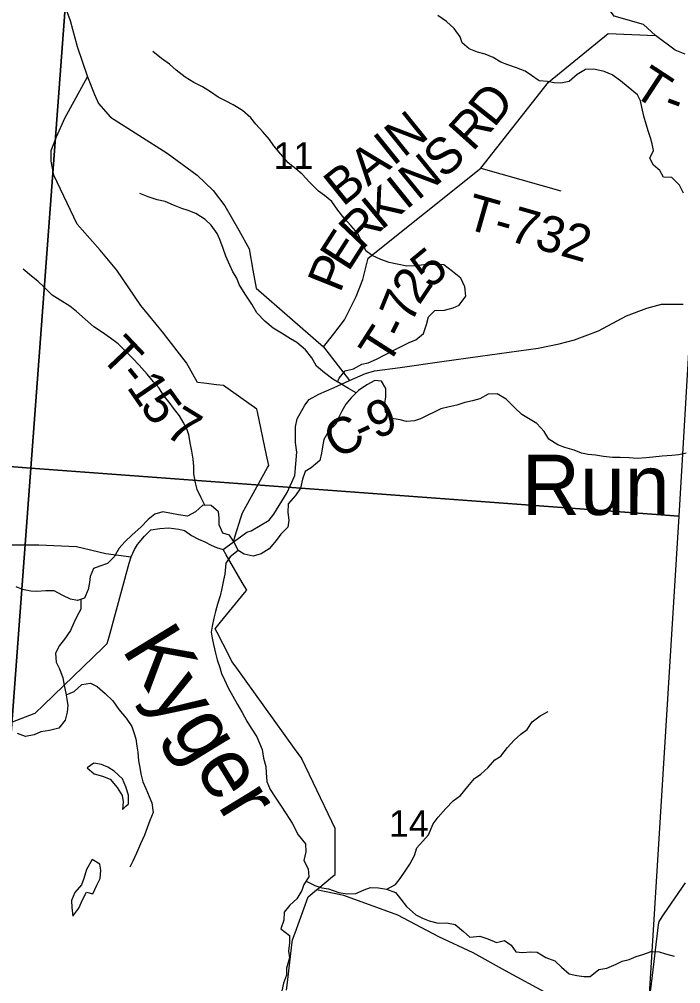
# Model space of a CAD drawing. Extents: x 1715311 to 2083412, y 146837 to 553079.
# Drawn here: x 1975223 to 1980710, y 362988 to 370994 of the extents above; entities that cross this region are included whole.
import ezdxf

# ---------------------------------------------------------------- set-up
doc = ezdxf.new("R2010")
doc.units = 0
for name, color, linetype in [('GM_X_County_Road', 7, 'Continuous'), ('GM_X_County_Road_Text', 7, 'Continuous'), ('GM_X_Minor_Lake', 7, 'Continuous'), ('GM_X_Minor_River', 7, 'Continuous'), ('GM_X_Minor_River_Text', 7, 'Continuous'), ('GM_X_Section', 7, 'Continuous'), ('GM_X_Section_Text', 7, 'Continuous'), ('GM_X_Township_Road', 7, 'Continuous'), ('GM_X_Township_Road_Text', 7, 'Continuous'), ('GM_X_Township_ROW', 7, 'Continuous')]:
    doc.layers.add(name, color=color, linetype=linetype)

msp = doc.modelspace()

# ---------------------------------------------------------------- linework, layer by layer
at = {"layer": 'GM_X_County_Road'}
for points in [[(1975056.2, 371164.8), (1975329.8, 371149.4), (1975407.2, 371145.4), (1975494.1, 371148.1), (1975552.5, 371148.1), (1975597.4, 371111.4), (1975644.9, 370985.1), (1975701.9, 370769.1), (1975789.4, 370517.6), (1975845.6, 370368.8), (1975879.4, 370296.6), (1975979.3, 370181.3), (1976449.6, 369883.4), (1976697.6, 369701.1), (1976832, 369572.6), (1976927.6, 369447.1), (1977044.1, 369243.8), (1977130.8, 369088.4), (1977160.7, 368912.1), (1977187.6, 368762.7), (1977746.3, 368275.5), (1977961.3, 367997.1)], [(1977961.3, 367997.1), (1978095.4, 368054.2), (1978170.2, 368076.7), (1978383.5, 368102.9), (1978729.6, 368153.4), (1979045.8, 368198.3), (1979527.6, 368264.1), (1979702, 368299), (1979829.9, 368333.8), (1980027.5, 368409.4), (1980260, 368531.5), (1980428.6, 368595.4), (1980550.7, 368630.3), (1980730.8, 368630.3)], [(1974988, 366630.7), (1975383.3, 366630.6), (1975697.2, 366619), (1975941.3, 366560.9), (1976149.9, 366532.1), (1976179.6, 366592.8), (1976202.9, 366633.6), (1976231.9, 366668.4), (1976261, 366703.3), (1976290, 366732.4), (1976313.3, 366755.6), (1976388.9, 366767.2), (1976464.4, 366773.1), (1976545.8, 366761.4), (1976592.3, 366749.8), (1976650.4, 366709.1), (1976708.5, 366680), (1976760.9, 366656.8), (1976813.2, 366627.7), (1976859.7, 366610.3), (1976912.7, 366594.2), (1976999, 366656), (1977057.3, 366697.5), (1977109.6, 366738.1), (1977146.7, 366746.9), (1977296.4, 366836.8), (1977333.8, 366885.4), (1977446.1, 367065.1), (1977509.7, 367207.3), (1977524.7, 367401.1), (1977515.3, 367481.5), (1977513.4, 367612.6), (1977528.4, 367678), (1977592, 367792.2), (1977627.6, 367837.1), (1977708, 367882), (1977835.3, 367938.2), (1977961.3, 367997.1)], [(1974803.2, 365024.7), (1975346.7, 365230.1), (1975355.1, 365233.2), (1975424.4, 365300.5), (1975917.1, 365778.8), (1975951.7, 365812.5), (1975966.9, 365867.6), (1976135.3, 366478.8), (1976149.9, 366532.1)]]:
    msp.add_lwpolyline(points, dxfattribs=at)
at = {"layer": 'GM_X_Minor_Lake'}
for points in [[(1976107.5, 364461.5), (1976129.1, 364481.2), (1976127.3, 364553.3), (1976107.5, 364623.4), (1976077.8, 364689.5), (1976010, 364751.8), (1975956.1, 364786), (1975904.2, 364808.2), (1975840.3, 364818.4), (1975786.2, 364780.5)], [(1975786.2, 364780.5), (1975844, 364730.3), (1975911.9, 364712.1), (1975975.8, 364685.8), (1976035.6, 364617.6), (1976075.3, 364549.4), (1976083.2, 364499.4), (1976079, 364435.3), (1976107.5, 364461.5)], [(1975826.3, 364018.5), (1975780.5, 363936.3), (1975758.7, 363862.1), (1975738.8, 363808), (1975683, 363745.8), (1975655.2, 363679.6), (1975659.3, 363619.6), (1975665.4, 363549.5), (1975717.2, 363615.7), (1975747.1, 363685.8)], [(1975746.7, 363684.9), (1975747.1, 363685.8), (1975780.9, 363748), (1975832.8, 363734.1), (1975864.7, 363806.2), (1975892.5, 363862.4), (1975900.4, 363930.5), (1975890.3, 363980.6), (1975826.3, 364018.5)], [(1975747.1, 363685.8), (1975780.9, 363748), (1975832.8, 363734.1), (1975864.7, 363806.2), (1975892.5, 363862.4), (1975900.4, 363930.5), (1975890.3, 363980.6), (1975826.3, 364018.5)]]:
    msp.add_lwpolyline(points, dxfattribs=at)
at = {"layer": 'GM_X_Minor_River'}
for points in [[(1980732.4, 369550), (1980700.6, 369616.2), (1980636.9, 369680.4), (1980568.9, 369684.6), (1980537.1, 369738.8), (1980483.3, 369783), (1980453.5, 369841.1), (1980485.7, 369905.1), (1980473.8, 369961.1), (1980460, 370011.2), (1980442.2, 370061.3), (1980424.4, 370123.4), (1980404.6, 370191.5), (1980386.8, 370263.6), (1980377, 370317.7), (1980351.2, 370367.8), (1980275.4, 370430.1), (1980209.7, 370484.3), (1980141.8, 370534.6), (1980074, 370560.8), (1979990.1, 370581.1), (1979920.1, 370577.3), (1979852, 370535.4), (1979783.9, 370477.6), (1979715.9, 370463.8), (1979659.9, 370466), (1979604, 370478.1), (1979536.1, 370484.3), (1979472.2, 370528.5), (1979420.4, 370564.7), (1979346.5, 370591), (1979274.6, 370617.2), (1979218.7, 370637.4), (1979154.9, 370677.6), (1979089, 370703.8), (1979025.1, 370722), (1978955.2, 370748.2), (1978897.4, 370798.5), (1978879.6, 370848.5), (1978831.8, 370918.7), (1978768.1, 370975), (1978694.3, 371025.2)], [(1977862.4, 367983.3), (1977875.2, 368015.1), (1977927.4, 368075), (1977995.4, 368092.8), (1978063.5, 368130.6), (1978117.5, 368142.5), (1978185.5, 368172.3), (1978259.6, 368212.1), (1978325.7, 368244), (1978385.7, 368275.8), (1978461.8, 368313.6), (1978511.8, 368333.5), (1978576, 368385.4), (1978600.2, 368461.3), (1978616.4, 368523.4), (1978670.5, 368577.2), (1978750.5, 368581), (1978822.5, 368598.8), (1978872.5, 368620.7), (1978926.8, 368696.6), (1978919, 368772.7), (1978887.2, 368844.8), (1978817.5, 368901.1), (1978743.7, 368955.3), (1978689.7, 368959.5), (1978631.8, 368957.7), (1978579.8, 368955.8), (1978509.8, 368948), (1978437.8, 368944.2), (1978357.9, 368960.5), (1978292, 368974.7), (1978222.1, 369000.9), (1978150.3, 369033.1), (1978098.4, 369071.3), (1978068.7, 369137.5), (1978030.9, 369215.6), (1977973.2, 369281.9), (1977919.4, 369344.1), (1977865.6, 369410.3), (1977815.9, 369482.5), (1977756.1, 369532.7), (1977704.2, 369568.9), (1977634.5, 369639.2), (1977568.7, 369707.4), (1977516.9, 369753.6), (1977453.1, 369803.8), (1977391.4, 369874.1), (1977335.6, 369944.3), (1977299.8, 369996.5), (1977242.1, 370060.7), (1977186.3, 370122.9), (1977144.5, 370177.1), (1977074.7, 370237.3), (1976996.9, 370285.6), (1976939, 370313.8), (1976873.2, 370348), (1976809.4, 370392.2), (1976741.5, 370432.5), (1976669.7, 370468.7), (1976599.9, 370514.9), (1976524.1, 370573.2), (1976468.3, 370621.4), (1976402.5, 370667.6), (1976330.7, 370727.9)], [(1978018.8, 367894.6), (1977954.9, 367928.8), (1977889.1, 367967), (1977823.2, 368007.2), (1977755.4, 368059.5), (1977689.6, 368115.7), (1977649.9, 368183.9), (1977596.1, 368250.1), (1977524.4, 368312.4), (1977472.5, 368342.5), (1977396.7, 368388.8), (1977328.8, 368429), (1977261.1, 368489.3), (1977193.3, 368557.5), (1977151.6, 368629.7), (1977097.9, 368712), (1977046.2, 368794.2), (1977026.3, 368844.3), (1976994.5, 368898.4), (1976968.7, 368952.5), (1976935, 369028.7), (1976915.2, 369090.8), (1976885.4, 369167), (1976863.6, 369217.1), (1976815.9, 369285.3), (1976764, 369333.5), (1976688.2, 369381.7), (1976624.3, 369405.9), (1976572.4, 369424.1), (1976502.6, 369452.3), (1976432.7, 369480.6), (1976366.8, 369496.8), (1976292.9, 369521), (1976223, 369547.2)], [(1976762.1, 366961), (1976732.7, 367021.6), (1976697, 367091.8), (1976685.2, 367145.8), (1976671.4, 367220), (1976671.6, 367282), (1976665.8, 367342.1), (1976654, 367410.2), (1976644.2, 367464.2), (1976628.5, 367544.3), (1976612.6, 367594.4), (1976582.8, 367650.6), (1976551, 367702.7), (1976503.2, 367764.9), (1976465.4, 367815.1), (1976421.6, 367869.2), (1976381.8, 367933.4), (1976336, 367985.6), (1976284.3, 368047.8), (1976216.5, 368122), (1976160.8, 368182.3), (1976103, 368238.5), (1976043.2, 368300.7), (1975979.4, 368346.9), (1975903.6, 368399.2), (1975839.8, 368441.4), (1975768, 368503.7), (1975696.3, 368569.9), (1975642.4, 368614.1), (1975562.6, 368662.4), (1975494.8, 368704.6), (1975435, 368764.9), (1975377.2, 368821.1), (1975323.4, 368863.3), (1975253.6, 368919.5)], [(1980755.6, 367392.2), (1980693.5, 367378.3), (1980635.6, 367372.5), (1980557.6, 367366.7), (1980479.6, 367358.9), (1980423.6, 367353.1), (1980347.7, 367349.3), (1980281.7, 367353.5), (1980207.8, 367355.7), (1980143.8, 367355.9), (1980069.9, 367366.1), (1980003.9, 367376.3), (1979942, 367380.5), (1979888.1, 367392.7), (1979826.2, 367416.9), (1979748.3, 367439.1), (1979690.4, 367461.3), (1979616.6, 367509.6), (1979576.8, 367571.8), (1979517.1, 367638), (1979461.2, 367672.2), (1979391.4, 367714.4), (1979331.6, 367772.6), (1979261.9, 367840.9), (1979188, 367885.1), (1979114.1, 367883.4), (1979044, 367843.5), (1978984, 367827.7), (1978918, 367811.9), (1978851.9, 367792.1), (1978789.9, 367778.2), (1978719.9, 367760.4), (1978669.9, 367734.5), (1978605.8, 367704.7), (1978551.8, 367676.8), (1978501.7, 367661), (1978435.8, 367655.1), (1978383.8, 367669.3), (1978315.9, 367679.5), (1978260.1, 367731.7), (1978254.3, 367803.8), (1978262.5, 367859.8), (1978264.7, 367929.9), (1978226.9, 367990), (1978173, 367996.2), (1978104.9, 367960.4), (1978036.8, 367912.5), (1977976.6, 367852.7), (1977930.5, 367798.8), (1977898.3, 367740.8), (1977870.2, 367684.8), (1977848, 367632.8), (1977789.9, 367579), (1977749.7, 367505), (1977739.5, 367445), (1977729.3, 367393), (1977715.2, 367331), (1977645, 367271.1), (1977594.9, 367239.3), (1977572.7, 367177.3), (1977556.5, 367101.3), (1977514.3, 367041.3), (1977454.2, 366971.5), (1977451.9, 366901.4), (1977459.7, 366837.3), (1977451.6, 366779.3), (1977393.4, 366719.4), (1977353.3, 366667.5), (1977297.1, 366599.6), (1977229, 366557.8), (1977163, 366537.9), (1977089.1, 366554.2), (1977037.2, 366584.3), (1977005.4, 366654.5), (1976967.6, 366710.6), (1976911.7, 366728.8), (1976881.9, 366797), (1976882.1, 366855), (1976876.3, 366905.1), (1976814.5, 366959.3), (1976744.6, 366961.5), (1976684.4, 366905.6), (1976618.3, 366869.8), (1976544.4, 366880), (1976412.6, 366904.4)], [(1976412.6, 366904.4), (1976348.5, 366886.6), (1976292.4, 366840.7), (1976230.3, 366778.9), (1976158.1, 366715), (1976098, 366657.1), (1976051.8, 366605.2), (1976009.6, 366533.3), (1975953.5, 366475.4), (1975889.5, 366455.6), (1975839.4, 366435.7), (1975809.2, 366367.8), (1975805.1, 366317.7), (1975792.9, 366261.7), (1975764.7, 366189.7), (1975704.7, 366169.9), (1975648.7, 366180.1), (1975584.9, 366212.3), (1975513, 366250.5), (1975443.1, 366250.7), (1975369.1, 366244.9), (1975317.1, 366247.1), (1975249.2, 366261.3), (1975195.3, 366283.5)], [(1977037.2, 366584.3), (1976973.1, 366532.5), (1976936.9, 366480.5), (1976926.6, 366388.5), (1976916.5, 366338.5), (1976904.3, 366268.5), (1976890.1, 366208.5), (1976867.9, 366138.5), (1976849.7, 366078.5), (1976837.5, 366022.5), (1976823.3, 365956.4), (1976815.2, 365906.4), (1976823, 365856.4), (1976834.8, 365804.3), (1976850.6, 365732.2), (1976864.4, 365676.1), (1976886.2, 365614), (1976900, 365563.9), (1976925.8, 365509.8), (1976955.6, 365443.6), (1976993.4, 365375.5), (1977033.1, 365307.3), (1977070.9, 365239.1), (1977110.7, 365166.9), (1977146.5, 365108.8), (1977192.2, 365038.6), (1977216, 364986.5), (1977237.8, 364932.4), (1977249.6, 364860.3), (1977267.4, 364790.2), (1977271.2, 364738.1), (1977277, 364668), (1977302.8, 364601.9), (1977344.5, 364535.7), (1977390.3, 364469.5), (1977438, 364399.3), (1977487.8, 364321.1), (1977536.5, 364223)], [(1975733.4, 366179.4), (1975732.4, 366097.8), (1975700.2, 366035.8), (1975674.1, 365983.8), (1975647.9, 365921.8), (1975597.7, 365849.9), (1975555.6, 365796), (1975523.4, 365732), (1975527.1, 365658), (1975556.9, 365601.8), (1975582.7, 365527.7), (1975594.5, 365463.6), (1975608.3, 365401.5), (1975618.1, 365351.5), (1975623.9, 365297.4), (1975619.8, 365243.4), (1975603.6, 365175.3), (1975549.4, 365109.5), (1975473.4, 365089.7), (1975401.4, 365079.9), (1975347.3, 365054), (1975275.3, 365040.2), (1975207.5, 365064.4)], [(1975611.3, 365386.1), (1975678.3, 365413.3), (1975742.4, 365471.2), (1975814.4, 365483), (1975868.3, 365454.8), (1975936.1, 365398.6), (1975999.8, 365336.3), (1976047.6, 365264.1), (1976109.3, 365193.9), (1976155.1, 365123.7), (1976172.9, 365073.6), (1976190.7, 365021.5), (1976198.5, 364961.4), (1976206.4, 364911.4), (1976212.1, 364839.3), (1976222, 364783.2), (1976231.8, 364731.1), (1976247.6, 364663), (1976271.4, 364608.9), (1976301.2, 364542.8), (1976321, 364488.7), (1976332.7, 364410.6), (1976306.5, 364342.6), (1976262.2, 364222.2)], [(1978618.9, 364223.8), (1978657.1, 364315.7), (1978699.2, 364371.6), (1978761.4, 364443.5), (1978821.6, 364505.4), (1978883.7, 364551.2), (1978943.9, 364625.1), (1979000.1, 364693), (1979052.1, 364726.9), (1979112.3, 364782.8), (1979168.4, 364846.6), (1979218.5, 364878.5), (1979272.7, 364950.4), (1979328.9, 365010.3), (1979383, 365060.2), (1979435.1, 365098.1), (1979477.3, 365162), (1979545.4, 365211.9), (1979611.5, 365247.7)], [(1976262.2, 364222.2), (1976227.5, 364149.5), (1976193.7, 364073.3), (1976165.9, 364005.2), (1976140, 363955)], [(1977536.5, 364223), (1977597.6, 364150.3), (1977599.7, 364082.2), (1977583.9, 364010), (1977619.9, 363942), (1977626.1, 363875.9), (1977584.2, 363811.7), (1977566.4, 363761.6), (1977524.6, 363693.4), (1977466.7, 363641.2), (1977420.9, 363581), (1977417, 363514.9), (1977393.2, 363444.8), (1977465.2, 363388.8), (1977463.3, 363326.8), (1977457.5, 363258.6), (1977463.6, 363202.6), (1977439.8, 363118.4), (1977439.9, 363060.3), (1977414, 362994.1), (1977400.2, 362928)], [(1978272.1, 363772), (1978343.2, 363811.3), (1978383, 363861.4), (1978430.8, 363931.6), (1978462.7, 363981.8), (1978502.5, 364052), (1978520.4, 364116.1), (1978618.9, 364223.8)], [(1977602.7, 363840), (1977674.1, 363803.9), (1977734.1, 363784), (1977788, 363776.1), (1977874, 363744.2), (1977943.9, 363734.3), (1978013.8, 363736.5), (1978083.6, 363766.7), (1978135.5, 363786.8), (1978203.4, 363784.9), (1978269.4, 363773), (1978343.3, 363745.1), (1978387.3, 363691.2), (1978435.4, 363629.2), (1978513.4, 363561.2), (1978567.4, 363531.3), (1978623.4, 363509.4), (1978697.3, 363491.5), (1978767.2, 363493.6), (1978839.1, 363479.8), (1978907.1, 363421.8), (1978961.1, 363375.8), (1979043, 363384), (1979111, 363360.1), (1979182.9, 363330.2), (1979248.8, 363346.4), (1979302.8, 363308.4), (1979342.8, 363252.4), (1979396.8, 363246.5), (1979466.7, 363252.7), (1979518.6, 363248.8), (1979592.6, 363204.9), (1979666.5, 363179), (1979722.6, 363125), (1979784.6, 363071), (1979848.5, 363055.1), (1979906.4, 363047.3), (1979960.4, 363049.4), (1980032.2, 363105.6), (1980096, 363117.7), (1980173.9, 363150), (1980225.7, 363176.1), (1980281.6, 363188.2), (1980341.5, 363214.4), (1980395.4, 363230.5), (1980465.3, 363254.7), (1980531.2, 363252.8), (1980583.1, 363236.9), (1980657.1, 363217)]]:
    msp.add_lwpolyline(points, dxfattribs=at)
at = {"layer": 'GM_X_Section'}
for points in [[(1975721.2, 372688), (1975318.9, 367266.9), (1969997.7, 367683.2), (1970470.1, 373048.4)], [(1975721.2, 372688), (1981016.4, 372309.8), (1980696, 366870.6), (1975318.9, 367266.9)], [(1969997.7, 367683.2), (1975318.9, 367266.9), (1974919.6, 361941.8), (1969556.4, 362397.9)], [(1975318.9, 367266.9), (1980696, 366870.6), (1980358.9, 361469.8), (1974919.6, 361941.8)]]:
    msp.add_lwpolyline(points, close=True, dxfattribs=at)
at = {"layer": 'GM_X_Township_Road'}
for points in [[(1980746.8, 370705), (1980664.2, 370739.5), (1980501.4, 370859.3), (1980401.5, 370950.5), (1980159.5, 371019.9), (1979988.8, 371248.9), (1979974.1, 371560.2), (1980013.8, 371856.2), (1979884.8, 372030.2), (1979633.1, 372175.6), (1979508.4, 372423.7), (1978600.9, 373336.5), (1978453.1, 373474.7)], [(1977746.3, 368275.5), (1977832.9, 368383.1), (1977919.6, 368499.7), (1978018.2, 368693.9), (1978072, 368834.4), (1978118.3, 369012.5), (1979052, 369758.3), (1979614.2, 370473.8), (1980107.1, 370877.6), (1980501.4, 370859.3)], [(1979052, 369758.3), (1979716.6, 369569.7)], [(1976999, 366656), (1977014.7, 366706.2), (1977061.8, 366856.9), (1977074.1, 366896.4), (1977105, 366952.3), (1977283.1, 367274.7), (1977292.3, 367291.5), (1977274.7, 367375.7), (1977199, 367736.1), (1977194.2, 367758.8), (1977127.1, 367806), (1976955.1, 367927.2), (1976918, 367953.3), (1976858.5, 367960.5), (1976754.1, 367973.1), (1976701.8, 367979.4), (1976610.1, 368143.8), (1976428.7, 368377.1), (1976421.9, 368385.3)], [(1977439.3, 362934.1), (1977446.8, 362997.1), (1977484.3, 363310.8), (1977489.3, 363353), (1977510.8, 363411.9), (1977619, 363708.7), (1977619.5, 363709.8), (1977688, 363766.8), (1977699.5, 363776.3), (1977820.9, 363877.2), (1977843.7, 363896.2), (1977843.7, 364277), (1977816.4, 364334), (1977566.5, 364856.3), (1977565.4, 364858.3), (1977505.3, 364942), (1977014.1, 365626.1), (1976986.8, 365664.1), (1976959.9, 365716), (1976863.1, 365903), (1976846.6, 365934.7), (1976890.8, 365988.3), (1977091.7, 366232.1), (1977110.9, 366255.4), (1977073, 366320.2), (1976940.1, 366547.3), (1976912.7, 366594.2)], [(1980460.4, 362921.9), (1980470.9, 363009.5), (1980527, 363476.6), (1980530.5, 363505.2), (1980573.2, 363567.6), (1980750.7, 363826.2)]]:
    msp.add_lwpolyline(points, dxfattribs=at)
at = {"layer": 'GM_X_Township_ROW'}
for points in [[(1976421.9, 368385.3), (1976230, 368619), (1976031.3, 368912.8), (1975893.1, 369077), (1975703, 369293), (1975510.5, 369701.6), (1975485.9, 369816.8), (1975487.5, 369904.5), (1975530.2, 370018.7), (1975599.4, 370174.3), (1975789.4, 370517.6)], [(1980384.9, 362258.9), (1980254.8, 362394.4), (1979971.6, 362632.9), (1979614, 362901.2), (1979256.2, 363095), (1978988, 363244.1), (1978704.8, 363378.2), (1978362, 363557.1), (1977914.9, 363721.1), (1977688, 363766.8)]]:
    msp.add_lwpolyline(points, dxfattribs=at)

# ---------------------------------------------------------------- texts
at = {"layer": 'GM_X_County_Road_Text'}
for s, rotation, p in [('9', 21.54339, (1978176.5, 367506)), ('C', 30.05276, (1977861.8, 367336.3)), ('-', 24.67264, (1978068.5, 367456.3))]:
    msp.add_text(s, height=300, rotation=rotation, dxfattribs=at).set_placement(p)
at = {"layer": 'GM_X_Minor_River_Text'}
for s, height, rotation, p in [('Run', 499.99, 359.99833, (1979392, 366880.2)), ('Kyger', 500.06, 301.5097, (1976067, 365766.8))]:
    msp.add_text(s, height=height, rotation=rotation, dxfattribs=at).set_placement(p)
at = {"layer": 'GM_X_Section_Text'}
for s, p in [('11', (1977333.1, 369752.4)), ('14', (1978290.1, 364207.8))]:
    msp.add_text(s, height=221, rotation=0.00001, dxfattribs=at).set_placement(p)
at = {"layer": 'GM_X_Township_Road_Text'}
for s, rotation, p in [('T', 326.783, (1980297.4, 370374.6)), ('D', 51.55785, (1979161.6, 370087.6)), ('-', 339.65665, (1980550.6, 370218.6)), ('BAIN', 38.83472, (1977906.8, 369433.9)), ('R', 48.07737, (1978984.1, 369889.1)), ('S', 42.15427, (1978745.3, 369663.4)), ('N', 39.16825, (1978527.7, 369485.5)), ('I', 38.81707, (1978430.1, 369407.1)), ('K', 39.52572, (1978227.3, 369239.7)), ('T-732', 344.0546, (1978908.3, 369262.4)), ('R', 46.33311, (1978064, 369067.8)), ('E', 57.44991, (1977952.8, 368890.8)), ('5', 39.54163, (1978627.3, 368749.7)), ('P', 68.053, (1977883.9, 368716.1)), ('2', 56.15334, (1978540.6, 368614.4)), ('7', 67.88498, (1978479.2, 368458.9)), ('T', 57.25664, (1978275.5, 368107.5)), ('-', 63.41357, (1978414, 368326.5)), ('T', 313.4543, (1975883.7, 368190.3)), ('-', 309.00602, (1976034, 368032.1)), ('1', 304.40454, (1976107.8, 367941.4)), ('5', 305.71209, (1976216.5, 367782.9)), ('7', 328.34651, (1976418.3, 367545.3))]:
    msp.add_text(s, height=300, rotation=rotation, dxfattribs=at).set_placement(p)

doc.saveas('drawing.dxf')
